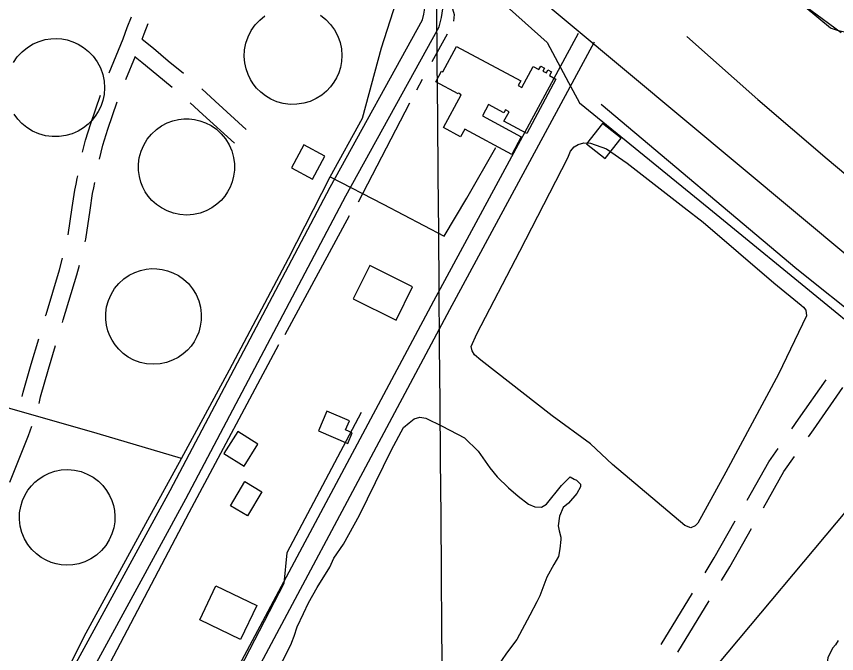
# Model space of a CAD drawing. Extents: x 3568792 to 3606828, y 529143 to 554785.
# Drawn here: x 3575530 to 3576897, y 549213 to 550274 of the extents above; entities that cross this region are included whole.
import ezdxf

# ---------------------------------------------------------------- set-up
doc = ezdxf.new("R2010")
doc.units = 0
for name, color, linetype in [('V-BLDG-OTLN', 7, 'Continuous'), ('V-DOMW-TANK', 7, 'Continuous'), ('V-GRID-MAJR', 7, 'Continuous'), ('V-ROAD-CNTR', 7, 'Continuous'), ('V-SITE-OTLN', 7, 'Continuous'), ('V-TOPO-SHOR', 7, 'Continuous'), ('V-UTIL-LINE', 7, 'Continuous')]:
    doc.layers.add(name, color=color, linetype=linetype)

msp = doc.modelspace()

# ---------------------------------------------------------------- linework, layer by layer
at = {"layer": 'V-BLDG-OTLN'}
for points in [[(3576429.233, 550170.029), (3576380.532, 550079.223), (3576342.538, 550099.596), (3576351.08, 550115.519), (3576345.292, 550118.622), (3576342.6010000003, 550113.607), (3576316.974, 550127.353), (3576306.894, 550108.554), (3576371.48, 550073.916), (3576355.718, 550044.53), (3576277.292, 550086.591), (3576270.407, 550073.751), (3576241.8910000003, 550089.0430000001), (3576271.302, 550143.882), (3576266.71, 550146.344), (3576266.315, 550145.611), (3576229.13, 550165.55), (3576238.415, 550182.8640000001), (3576240.5270000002, 550181.731), (3576263.397, 550224.373), (3576370.589, 550166.883), (3576366.393, 550159.058), (3576372.602, 550155.726), (3576391.454, 550190.88), (3576400.6720000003, 550185.938), (3576403.74, 550191.662), (3576410.109, 550188.2440000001), (3576407.449, 550183.284), (3576413.187, 550180.206), (3576415.893, 550185.248), (3576421.975, 550181.985), (3576418.619, 550175.725)], [(3576506.6699482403, 550096.0927814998), (3576479.9390017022, 550062.0738495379), (3576511.175939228, 550037.528898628), (3576537.906885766, 550071.54783059)], [(3576008.978943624, 550060.3678529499), (3575988.559984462, 550022.2259292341), (3576023.5839144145, 550003.4779667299), (3576044.00087358, 550041.6218904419)], [(3576091.50077858, 549803.681366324), (3576162.78563601, 549768.5914365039), (3576190.1155813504, 549824.1123254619), (3576118.829723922, 549859.202255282)], [(3576033.272895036, 549584.0798055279), (3576082.1417972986, 549562.9118478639), (3576089.872781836, 549580.75881217), (3576078.529804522, 549585.6718023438), (3576084.93579171, 549600.461772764), (3576047.408866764, 549616.7157402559)], [(3575898.819163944, 549582.749808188), (3575875.79121, 549546.1228814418), (3575909.4221427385, 549524.9779237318), (3575932.45109668, 549561.6038504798)], [(3575938.998083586, 549482.5790085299), (3575915.244131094, 549442.547088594), (3575886.88618781, 549459.37405494), (3575910.6401403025, 549499.4059748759)], [(3575862.644236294, 549325.7753221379), (3575930.5731004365, 549293.4063868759), (3575903.5111545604, 549236.6145004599), (3575835.5822904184, 549268.9834357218)]]:
    msp.add_lwpolyline(points, close=True, dxfattribs=at)
at = {"layer": 'V-DOMW-TANK'}
for points in [[(3576036.857, 550276.175), (3576045.651, 550269.2710000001), (3576053.544, 550261.075), (3576060.2660000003, 550251.775), (3576065.603, 550241.637), (3576069.426, 550230.98), (3576071.7, 550220.125), (3576072.4760000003, 550209.394), (3576071.876, 550199.053), (3576070.078, 550189.317), (3576067.288, 550180.345), (3576063.717, 550172.212), (3576059.281, 550164.52), (3576053.7, 550156.957), (3576046.921, 550149.7440000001), (3576038.944, 550143.137), (3576029.839, 550137.404), (3576019.748, 550132.811), (3576008.896, 550129.577), (3575997.566, 550127.873), (3575986.091, 550127.781), (3575974.813, 550129.286), (3575964.043, 550132.282), (3575954.054, 550136.591), (3575945.043, 550141.978), (3575937.132, 550148.185), (3575930.3710000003, 550154.956), (3575924.7460000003, 550162.052), (3575920.086, 550169.476), (3575916.074, 550177.787), (3575912.89, 550186.986), (3575910.758, 550196.97), (3575909.8850000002, 550207.571), (3575910.446, 550218.544), (3575912.5500000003, 550229.601), (3575916.224, 550240.419), (3575921.407, 550250.6630000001), (3575927.947, 550260.028), (3575935.612, 550268.274), (3575944.1240000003, 550275.223)], [(3575525.017, 550197.712), (3575531.63, 550207.1630000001), (3575539.494, 550215.577), (3575548.356, 550222.724), (3575557.91, 550228.465), (3575567.849, 550232.743), (3575577.8680000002, 550235.583), (3575587.7, 550237.089), (3575597.147, 550237.402), (3575606.048, 550236.693), (3575614.818, 550235.018), (3575623.841, 550232.215), (3575632.9280000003, 550228.157), (3575641.835, 550222.763), (3575650.285, 550216.007), (3575657.977, 550207.9400000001), (3575664.627, 550198.699), (3575669.983, 550188.502), (3575673.857, 550177.637), (3575676.151, 550166.429), (3575676.858, 550155.214), (3575676.059, 550144.304), (3575673.921, 550133.97), (3575670.636, 550124.408), (3575666.437, 550115.753), (3575661.5530000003, 550108.069), (3575656.042, 550101.196), (3575649.474, 550094.642), (3575641.786, 550088.586), (3575633.008, 550083.2660000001), (3575623.231, 550078.9400000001), (3575612.6240000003, 550075.85), (3575601.43, 550074.197), (3575589.9450000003, 550074.1190000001), (3575578.505, 550075.661), (3575567.451, 550078.78), (3575557.095, 550083.339), (3575547.684, 550089.129), (3575539.404, 550095.889), (3575532.349, 550103.344), (3575526.539, 550111.223)]]:
    msp.add_lwpolyline(points, dxfattribs=at)
for points in [[(3575882.1, 549982.213), (3575877.181, 549974.982), (3575871.147, 549967.957), (3575863.963, 549961.3690000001), (3575855.646, 549955.46), (3575846.2830000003, 549950.4940000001), (3575836.034, 549946.715), (3575825.137, 549944.333), (3575813.883, 549943.487), (3575802.607, 549944.235), (3575791.636, 549946.535), (3575781.2770000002, 549950.264), (3575771.778, 549955.229), (3575763.318, 549961.176), (3575756.001, 549967.85), (3575749.852, 549974.996), (3575744.845, 549982.377), (3575740.811, 549990.008), (3575737.4760000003, 549998.464), (3575735.021, 550007.733), (3575733.6550000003, 550017.699), (3575733.573, 550028.17), (3575734.923, 550038.912), (3575737.796, 550049.621), (3575742.1950000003, 550059.978), (3575748.036, 550069.6630000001), (3575755.142, 550078.385), (3575763.273, 550085.924), (3575772.1410000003, 550092.131), (3575781.443, 550096.944), (3575790.892, 550100.387), (3575800.237, 550102.539), (3575809.271, 550103.539), (3575817.903, 550103.53), (3575826.769, 550102.547), (3575835.957, 550100.444), (3575845.2770000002, 550097.085), (3575854.485, 550092.381), (3575863.306, 550086.297), (3575871.438, 550078.875), (3575878.594, 550070.2440000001), (3575884.519, 550060.6190000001), (3575889.02, 550050.272), (3575891.998, 550039.522), (3575893.44, 550028.697), (3575893.417, 550018.096), (3575892.074, 550007.983), (3575889.598, 549998.554), (3575886.202, 549989.9400000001)], [(3575764.352, 549854.094), (3575772.989, 549852.986), (3575781.938, 549850.797), (3575791.025, 549847.387), (3575800.014, 549842.666), (3575808.64, 549836.594), (3575816.609, 549829.201), (3575823.634, 549820.603), (3575829.454, 549810.998), (3575833.872, 549800.652), (3575836.772, 549789.879), (3575838.127, 549779.004), (3575838.002, 549768.34), (3575836.532, 549758.152), (3575833.906, 549748.651), (3575830.335, 549739.976), (3575826.038, 549732.206), (3575821.0840000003, 549725.187), (3575815.0810000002, 549718.4180000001), (3575807.96, 549712.063), (3575799.734, 549706.3640000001), (3575790.475, 549701.572), (3575780.335, 549697.932), (3575769.536, 549695.657), (3575758.362, 549694.895), (3575747.137, 549695.716), (3575736.1920000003, 549698.0920000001), (3575725.84, 549701.914), (3575716.3370000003, 549706.9890000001), (3575707.873, 549713.075), (3575700.561, 549719.911), (3575694.44, 549727.233), (3575689.486, 549734.804), (3575685.605, 549742.468), (3575682.481, 549750.779), (3575680.208, 549759.88), (3575678.992, 549769.6630000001), (3575679.018, 549779.957), (3575680.446, 549790.526), (3575683.3680000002, 549801.088), (3575687.802, 549811.326), (3575693.6780000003, 549820.919), (3575700.832, 549829.576), (3575709.032, 549837.061), (3575717.992, 549843.2170000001), (3575727.4080000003, 549847.973), (3575736.989, 549851.336), (3575746.473, 549853.388), (3575755.648, 549854.252)], [(3575691.728, 549459.881), (3575693.444, 549451.359), (3575694.235, 549442.192), (3575693.917, 549432.509), (3575692.33, 549422.497), (3575689.346, 549412.3960000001), (3575684.9020000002, 549402.496), (3575679.018, 549393.102), (3575671.7970000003, 549384.527), (3575663.4250000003, 549377.035), (3575654.164, 549370.85), (3575644.313, 549366.089), (3575634.188, 549362.796), (3575624.085, 549360.926), (3575614.254, 549360.371), (3575604.909, 549360.975), (3575596.187, 549362.552), (3575587.964, 549364.993), (3575579.6410000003, 549368.503), (3575571.355, 549373.205), (3575563.3310000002, 549379.1630000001), (3575555.8370000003, 549386.386), (3575549.153, 549394.812), (3575543.5470000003, 549404.296), (3575539.253, 549414.62), (3575536.4390000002, 549425.4990000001), (3575535.185, 549436.612), (3575535.484, 549447.626), (3575537.2430000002, 549458.236), (3575540.2970000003, 549468.188), (3575544.4220000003, 549477.289), (3575549.3880000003, 549485.42), (3575554.963, 549492.526), (3575560.97, 549498.652), (3575567.83, 549504.259), (3575575.711, 549509.322), (3575584.575, 549513.602), (3575594.3170000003, 549516.8690000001), (3575604.77, 549518.9), (3575615.694, 549519.515), (3575626.794, 549518.593), (3575637.747, 549516.109), (3575648.223, 549512.111), (3575657.926, 549506.751), (3575666.614, 549500.247), (3575674.1240000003, 549492.862), (3575680.3680000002, 549484.877), (3575685.34, 549476.564), (3575689.094, 549468.1630000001)]]:
    msp.add_lwpolyline(points, close=True, dxfattribs=at)
at = {"layer": 'V-GRID-MAJR'}
msp.add_spline([(3576358.556, 534575.836), (3576309.205, 540634.7170000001), (3576259.838, 546695.532), (3576210.471, 552756.361), (3576210.455, 552758.279)], degree=3, dxfattribs=at)
at = {"layer": 'V-ROAD-CNTR'}
for p, q in [((3576604.702419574, 549228.1329969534), (3576656.893182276, 549313.4331714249)), ((3576632.059855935, 549215.3643537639), (3576684.2506186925, 549300.6645283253))]:
    msp.add_line(p, q, dxfattribs=at)
for points in [[(3578119.0097235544, 552771.06743154), (3576929.9791016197, 550256.296461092), (3576912.996135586, 550247.7564781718), (3576900.3111609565, 550250.1294734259), (3576886.782188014, 550254.8844639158), (3575716.0365295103, 551225.517522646)], [(3580545.72187012, 546846.8912799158), (3576921.9981175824, 549869.4992346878), (3574953.8540538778, 551511.002951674), (3573655.6696502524, 552639.6846943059), (3573536.8318879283, 552738.9374958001)], [(3575606.0717494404, 549155.0226636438), (3575786.198389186, 549484.9230038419), (3576052.78085602, 549989.67299434), (3576206.5535484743, 550268.625436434), (3576209.20554317, 550278.163417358), (3576210.4205407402, 550287.813398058), (3576209.8705418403, 550295.1463833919), (3576209.379542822, 550297.4803787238), (3576207.516546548, 550301.299371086), (3576205.059551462, 550307.201359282), (3576200.50556057, 550316.1283414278), (3576195.9965695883, 550324.1553253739), (3576189.394582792, 550334.10230548), (3576186.7435880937, 550337.3322990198)], [(3575633.652694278, 549142.9386878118), (3575812.628336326, 549470.7290322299), (3576079.182803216, 549975.425022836), (3576234.5174925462, 550257.211459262), (3576238.6954841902, 550272.2394292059), (3576240.562480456, 550287.0533995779)], [(3575684.8797643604, 550180.5219307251), (3575707.991890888, 550237.0834535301), (3575714.64962885, 550255.8762598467), (3575721.6659757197, 550273.4516840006)], [(3575739.5480471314, 550236.3189896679), (3575742.73037115, 550245.3017401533), (3575749.485202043, 550262.2220863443)], [(3576466.276029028, 550245.71248226), (3576225.332510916, 549799.7973740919), (3575800.3153609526, 549004.170965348)], [(3575739.6513030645, 550236.6104503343), (3575758.2706538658, 550221.1989016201), (3575783.1738039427, 550200.4605956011), (3575808.6155178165, 550179.5862598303)], [(3576492.66997624, 550231.4505107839), (3576251.7604580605, 549785.599402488), (3575823.518314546, 548983.9350058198)], [(3575712.699180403, 550169.2926619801), (3575728.5078825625, 550207.9807622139)], [(3575728.1749616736, 550207.1660162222), (3575739.1073461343, 550198.1170983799), (3575764.0601960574, 550177.337404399), (3575789.4864937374, 550156.4757172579)], [(3575640.346666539, 550047.9705562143), (3575645.2741390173, 550067.9048353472), (3575653.937218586, 550095.6890436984), (3575670.0854460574, 550143.3687766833)], [(3575838.91654441, 550153.5154431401), (3575861.118484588, 550133.3099156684), (3575912.793858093, 550086.1551960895)], [(3575668.4539437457, 550036.6606555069), (3575674.181860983, 550059.8331646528), (3575682.468781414, 550086.4109563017), (3575697.9504328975, 550132.1225373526)], [(3575819.7653701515, 550130.3807546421), (3575840.9115154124, 550111.1360843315), (3575893.641655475, 550063.0188710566)], [(3575616.2973418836, 549910.3201063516), (3575623.283978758, 549955.9595845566), (3575627.4551393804, 549985.0465459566), (3575629.767082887, 549995.006481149), (3575631.467119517, 550004.1003578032), (3575632.2115382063, 550008.9387273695)], [(3575644.4998924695, 549898.9905338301), (3575645.5941379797, 549903.4435496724), (3575652.960021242, 549951.5604154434), (3575656.9688606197, 549979.5154540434), (3575659.1369171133, 549988.8555188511), (3575660.7642061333, 549997.5602522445)], [(3575578.7286436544, 549775.5182282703), (3575579.419581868, 549777.8383936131), (3575602.0663969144, 549852.0245542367), (3575606.841807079, 549871.4580149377)], [(3575606.675476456, 549764.2516272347), (3575608.1424181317, 549769.177606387), (3575631.0016030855, 549844.0594457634), (3575634.954625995, 549860.146213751)], [(3575539.6888391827, 549641.0897187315), (3575541.293376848, 549648.3049530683), (3575554.8381041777, 549695.2939757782), (3575567.312246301, 549737.1820515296)], [(3575567.900954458, 549629.7545380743), (3575570.376623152, 549640.8870469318), (3575583.6278958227, 549686.858024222), (3575595.2590791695, 549725.9154507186)], [(3576822.288031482, 549587.1118723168), (3576833.5917769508, 549603.2114168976), (3576879.7510312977, 549668.9531775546)], [(3576849.874707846, 549574.1945906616), (3576858.1442230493, 549585.9725831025), (3576907.3377481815, 549656.0358672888)], [(3575519.013109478, 549498.7222038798), (3575550.2471908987, 549576.162324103), (3575555.727098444, 549591.713285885)], [(3576747.7397446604, 549468.7993616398), (3576783.8355618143, 549532.3453127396), (3576799.3030784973, 549554.3751766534)], [(3576775.016010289, 549456.0785722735), (3576809.2124381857, 549516.2806872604), (3576826.8897550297, 549541.4578952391)], [(3576677.769487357, 549347.5532412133), (3576693.116714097, 549372.6366285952), (3576727.983504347, 549434.0189028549)], [(3576705.1269237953, 549334.78459815), (3576718.961285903, 549357.395371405), (3576755.2597706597, 549421.2981146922)], [(3576899.462162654, 549235.0675035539), (3576895.055171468, 549227.5665185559), (3576890.7721800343, 549222.53952861), (3576886.247189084, 549214.0935455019), (3576882.460196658, 549205.9735617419), (3576880.8051999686, 549194.0365856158), (3576881.04919948, 549185.1406034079), (3576895.081171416, 549104.9987636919), (3576897.2131671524, 549089.6437944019)]]:
    msp.add_lwpolyline(points, dxfattribs=at)
at = {"layer": 'V-SITE-OTLN'}
msp.add_line((3576904.228, 550246.8), (3576820.129, 550309.504), dxfattribs=at)
for points in [[(3573875.365, 549292.113), (3573944.583, 549532.399), (3573997.295, 549718.316), (3574054.9050000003, 549919.1410000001), (3574083.591, 550040.192), (3574138.957, 550016.773), (3574162.757, 550004.778), (3574251.149, 550291.666), (3574647.557, 551688.523), (3575140.024, 551286.054), (3575179.401, 551253.917), (3576184.741, 550436.982), (3576414.326, 550230.73), (3576450.3200000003, 550164.155), (3576468.6410000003, 550130.269)], [(3576468.6410000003, 550130.269), (3576684.23, 549955.1630000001), (3576882.0500000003, 549793.0700000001), (3576928.247, 549755.209)]]:
    msp.add_lwpolyline(points, dxfattribs=at)
msp.add_lwpolyline([(3576649.0130000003, 548912.309), (3576733.429, 549083.207), (3576661.597, 549150.414), (3576951.295, 549495.911), (3577221.33, 549267.06), (3576823.568, 548787.91)], close=True, dxfattribs=at)
at = {"layer": 'V-TOPO-SHOR'}
for p, q in [((3576248.041, 550244.969), (3576222.365, 550198.398)), ((3576206.186, 550169.202), (3576196.687, 550151.476)), ((3576185.077, 550129.925), (3576099.561, 549964.807)), ((3576084.809, 549941.878), (3575977.518, 549744.109))]:
    msp.add_line(p, q, dxfattribs=at)
for points in [[(3575137.912, 551130.897), (3575195.686, 551114.9230000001), (3575269.775, 551155.33), (3575526.948, 550939.7), (3575555.741, 550913.068), (3575575.844, 550891.011), (3575612.686, 550870.265), (3575924.6780000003, 550605.567), (3576161.029, 550407.816), (3576241.889, 550338.754), (3576259.704, 550277.324), (3576258.254, 550266.179)], [(3576647.296, 550240.806), (3576765.781, 550136.067), (3576881.3030000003, 550037.2490000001), (3576960.685, 549970.386), (3577019.336, 549921.273)], [(3576504.565, 550128.137), (3576830.785, 549853.892), (3576943.146, 549763.837)], [(3576674.25, 549931.818), (3576792.114, 549830.657), (3576837.719, 549793.388), (3576841.865, 549789.836), (3576845.42, 549785.103), (3576846.61, 549775.631), (3576799.899, 549678.519), (3576712.38, 549515.081), (3576665.661, 549430.4), (3576660.9280000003, 549425.661), (3576653.825, 549422.697), (3576643.759, 549426.243), (3576523.5270000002, 549527.995), (3576486.805, 549562.31), (3576422.842, 549609.039), (3576303.8000000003, 549701.914), (3576293.73, 549710.7880000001), (3576289.582, 549717.296), (3576287.8030000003, 549724.399), (3576297.262, 549745.716), (3576368.813, 549883.098), (3576449.234, 550038.838), (3576453.3710000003, 550050.088), (3576459.288, 550057.194), (3576466.3880000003, 550060.752), (3576475.858, 550063.715), (3576486.5160000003, 550063.132), (3576513.161, 550053.674), (3576548.1010000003, 550030.015), (3576642.862, 549956.0700000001), (3576674.25, 549931.818)], [(3575966.977, 549727.432), (3575817.455, 549447.622), (3575652.073, 549132.692)], [(3575987.73, 549228.584), (3575989.126, 549231.969), (3575992.69, 549242.052), (3575998.031, 549257.395), (3576008.679, 549279.737), (3576017.106, 549297.7), (3576031.2800000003, 549323.0970000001), (3576052.522, 549357.245), (3576059.18, 549372.143), (3576075.099, 549395.336), (3576101.6780000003, 549443.509), (3576155.336, 549552.586), (3576175.271, 549589.3740000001), (3576184.5300000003, 549597.232), (3576192.909, 549604.218), (3576202.1410000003, 549606.807), (3576212.231, 549605.002), (3576239.39, 549591.698), (3576277.059, 549572.1950000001), (3576299.347, 549550.132), (3576318.971, 549522.376), (3576331.194, 549507.386), (3576349.986, 549488.854), (3576366.165, 549475.165), (3576383.665, 549461.906), (3576393.744, 549457.468), (3576405.157, 549456.975), (3576413.523, 549461.763), (3576438.701, 549492.817), (3576452.822, 549507.2390000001), (3576459.392, 549503.696), (3576463.335, 549501.9180000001), (3576470.329, 549495.299), (3576469.8680000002, 549490.91), (3576464.105, 549479.5210000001), (3576449.978, 549463.782), (3576441.161, 549456.36), (3576434.943, 549441.902), (3576432.67, 549425.665), (3576434.3880000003, 549417.754), (3576437.407, 549406.762), (3576437.389, 549402.809), (3576435.56, 549387.449), (3576433.3030000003, 549374.727), (3576425.774, 549361.591), (3576413.816, 549340.573), (3576402.2490000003, 549309.013), (3576397.3710000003, 549299.375), (3576385.4080000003, 549277.04), (3576364.136, 549236.307), (3576346.9020000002, 549213.996), (3576330.096, 549189.049)], [(3575889.626, 549035.957), (3575987.73, 549228.584)]]:
    msp.add_lwpolyline(points, dxfattribs=at)
at = {"layer": 'V-UTIL-LINE'}
for points in [[(3575805.4, 549537.811), (3575664.654, 549579.767), (3575456.37, 549639.171), (3575343.2430000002, 549672.211), (3575363.305, 549734.905), (3575251.91, 549762.665), (3575150.6380000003, 549796.087), (3574959.898, 549851.0160000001), (3574897.6410000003, 549870.638), (3574943.203, 550031.128), (3574996.811, 550220.998), (3575006.179, 550251.251), (3574909.2770000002, 550280.259), (3574682.1580000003, 550349.415), (3574726.3850000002, 550505.52), (3574754.963, 550604.178), (3574756.31, 550610.759), (3574794.886, 550597.4), (3574798.448, 550607.482)], [(3575312.7600000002, 548906.137), (3575452.497, 549018.75), (3575581.196, 549118.68), (3575646.365, 549247.46), (3575749.144, 549435.776), (3575805.4, 549537.811), (3575885.1520000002, 549685.843), (3575983.6010000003, 549871.25), (3576052.754, 550007.037), (3576106.794, 550104.694), (3576138.319, 550222.218), (3576162.836, 550298.064)], [(3576052.754, 550007.037), (3576141.3850000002, 549961.635), (3576243.142, 549908.491), (3576280.739, 549971.383), (3576328.865, 550056.16)], [(3576104.455, 549614.54), (3575980.615, 549380.701), (3575975.626, 549330.036), (3575795.666, 548982.226), (3575847.038, 548939.277), (3577996.318, 547114.274), (3577969.606, 547146.5380000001), (3578424.397, 546757.6410000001), (3580608.2060000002, 544894.199), (3580586.223, 544823.942), (3580566.441, 544763.821), (3580835.9560000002, 544259.362), (3581735.407, 542392.716), (3581735.411, 542392.049), (3583243.878, 539198.559), (3583455.717, 538592.296), (3583631.009, 538180.394), (3585262.885397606, 534650.9548145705)]]:
    msp.add_lwpolyline(points, dxfattribs=at)

doc.saveas('drawing.dxf')
